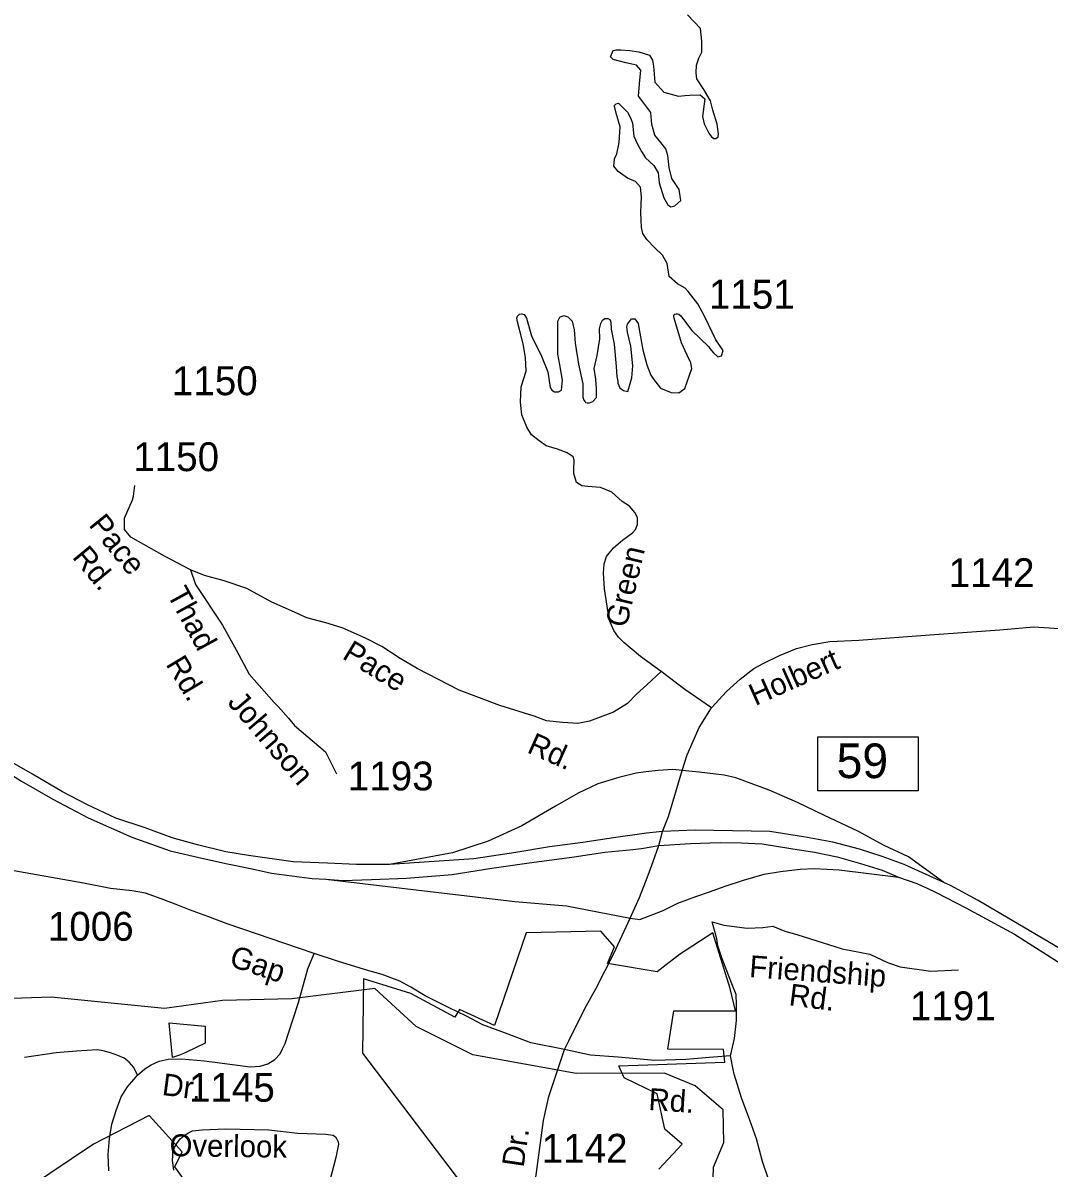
# Model space of a CAD drawing. Extents: x 990631 to 1056237, y 535999 to 585651.
# Drawn here: x 1003866 to 1008312, y 560648 to 565608 of the extents above; entities that cross this region are included whole.
import ezdxf

# ---------------------------------------------------------------- set-up
doc = ezdxf.new("R2010")
doc.units = 0
for name, color, linetype in [('Exist Boundary Political City Limit New', 7, 'Continuous'), ('Exist Hydrographic Creek Single Shore', 7, 'Continuous'), ('Exist Road Non-System Type 51', 7, 'Continuous'), ('Exist Road Non-System Type 51 Label', 7, 'Continuous'), ('Exist Road Primary Interstate Divided Center Attributed', 7, 'Continuous'), ('Exist Road Primary Interstate Interchange CELL', 7, 'Continuous'), ('Exist Road Primary Interstate Ramp 1 Lane Attributed', 7, 'Continuous'), ('Exist Road Secondary Type 51 Attributed', 7, 'Continuous'), ('Exist Road Secondary Type 51 Label', 7, 'Continuous'), ('Exist Road Secondary Type 51 Number Label', 7, 'Continuous')]:
    doc.layers.add(name, color=color, linetype=linetype)

msp = doc.modelspace()

# ---------------------------------------------------------------- linework, layer by layer
at = {"layer": 'Exist Boundary Political City Limit New'}
for points in [[(1006620.9, 560644.3), (1006721.9, 560751.9), (1006646.9, 560817.1), (1006614.4, 560970.3), (1006471, 561038.8), (1006448.2, 561090.9), (1006907.6, 561107.2), (1006901.1, 561162.7), (1006660.4, 561163.1), (1006686.1, 561328.9), (1006953.2, 561328.9), (1006930.4, 561426.8), (1006855.4, 561668), (1006710.5, 561573.4), (1006614.4, 561498.4), (1006399.3, 561534.3), (1006428.6, 561606.1), (1006370, 561674.5), (1006046.6, 561666.8), (1005908.6, 561266.6), (1005756.9, 561335.6), (1005736.8, 561302.4), (1005546.6, 561404.8), (1005341.9, 561468.2), (1005337, 561146.2), (1005770.9, 560575.6)], [(1004548.1, 561139.4), (1004513.9, 561126.7), (1004499.2, 561277.9), (1004655.2, 561263.2), (1004655.2, 561190.1), (1004575, 561150.7), (1004548.1, 561139.4)], [(1004584.4, 560570), (1004523.6, 560654.1), (1004556.1, 560719.3), (1004412.8, 560875.8), (1004171.6, 560751.9), (1003793.7, 560497.6)]]:
    msp.add_lwpolyline(points, dxfattribs=at)
at = {"layer": 'Exist Hydrographic Creek Single Shore'}
msp.add_lwpolyline([(1006853, 560510.9), (1006857.7, 560651.9), (1006903.1, 560759.4), (1006899.4, 560900.5), (1006777.9, 561004.8), (1006646.2, 561059.9), (1006262.6, 561057.8), (1005815.1, 561139), (1005569.1, 561262.2), (1005391.1, 561426.6), (1005030.9, 561381.3), (1004730.5, 561374.3), (1004479.2, 561339.9), (1003988.9, 561389.2), (1003521.4, 561372.3), (1003354.7, 561379), (1003019.1, 561313.6), (1002647, 561160.3), (1002270.9, 560882.3), (1001975.9, 560789.9), (1001592.3, 560535)], dxfattribs=at)
msp.add_lwpolyline([(1006853, 560510.9), (1006857.7, 560651.9), (1006903.1, 560759.4), (1006899.4, 560900.5), (1006777.9, 561004.8), (1006646.2, 561059.9), (1006262.6, 561057.8), (1005815.1, 561139), (1005569.1, 561262.2), (1005391.1, 561426.6), (1005030.9, 561381.3), (1004730.5, 561374.3), (1004479.2, 561339.9), (1003988.9, 561389.2), (1003521.4, 561372.3), (1003354.7, 561379), (1003019.1, 561313.6), (1002647, 561160.3), (1002270.9, 560882.3), (1001975.9, 560789.9), (1001592.3, 560535)], dxfattribs=at)
at = {"layer": 'Exist Road Non-System Type 51'}
for points in [[(1004362.8, 561051.2), (1004345.9, 561083.7), (1004326.5, 561106.5), (1004305.3, 561125.2), (1004277.5, 561136.1), (1004245.9, 561147.2), (1004214.1, 561156.2), (1004188.4, 561161.1), (1004098, 561154.2), (1004009.7, 561147.1), (1003873, 561127.7)], [(1004519.2, 560639.7), (1004514.6, 560681.8), (1004515.2, 560700), (1004515.8, 560719.8), (1004522.4, 560737.7), (1004533.1, 560755.3), (1004547.7, 560774.8), (1004568.3, 560792.2), (1004582.7, 560801.7), (1004600.8, 560809.1), (1004643.1, 560813.7), (1004745.3, 560818.4), (1004931.2, 560814), (1005056.8, 560799.9), (1005178.7, 560795.8), (1005210.6, 560790.8), (1005220.5, 560784.4), (1005226.1, 560774.3), (1005231.7, 560762), (1005233.5, 560751.9), (1005221.5, 560694.3), (1005161.9, 560468.3)]]:
    msp.add_lwpolyline(points, dxfattribs=at)
at = {"layer": 'Exist Road Primary Interstate Divided Center Attributed'}
for points in [[(1000673.1, 564337), (1000749.9, 564308.8), (1000920.2, 564238.4), (1001271.2, 564105.4), (1001580.4, 563979.1), (1001692.8, 563929.9), (1001800, 563877.3), (1001965.6, 563793), (1002244.2, 563575), (1002434.8, 563427.1), (1003174.4, 562824), (1003312.3, 562718.1), (1003716.8, 562414), (1003859.5, 562324.3), (1003995.5, 562246.4), (1004148.2, 562166), (1004338.4, 562081.6), (1004504.5, 562022.7), (1004641.5, 561991), (1004751.7, 561966.5), (1004859.1, 561944.7), (1004942.5, 561926.2), (1005119.3, 561903.4), (1005178.9, 561899.2)], [(1005454.2, 561963.1), (1005311.4, 561963.1), (1005185.6, 561969.2), (1005037.3, 561974.7), (1004842.8, 562001.9), (1004744.6, 562018.8), (1004622.5, 562048.1), (1004512.3, 562079.4), (1004395.3, 562121.6), (1004268.7, 562164.7), (1004145.5, 562222.3), (1004037, 562278.6), (1003907.1, 562354.3), (1003798.6, 562416.6)], [(1007855.8, 561886), (1007684.4, 561963.7), (1007589.3, 561998.5), (1007490.2, 562029.4), (1007375, 562060.2), (1007247.7, 562083), (1007101.9, 562106.6), (1006778.9, 562111.9), (1006637.6, 562106.4)], [(1006637.6, 562106.4), (1006567.4, 562099.4), (1006425.3, 562078.7), (1006292, 562058.3), (1006147.8, 562039.3), (1006001.6, 562015.5), (1005819.4, 561988.3), (1005454.2, 561963.1)], [(1006621.8, 562045.4), (1006758.8, 562053.8), (1006887, 562059), (1006979.5, 562057.7), (1007069.3, 562052.2), (1007192.8, 562032), (1007295.9, 562017.3), (1007393.6, 561996.7), (1007495.5, 561967.7), (1007589.3, 561938.2), (1007660.1, 561908.4)], [(1005178.9, 561899.2), (1005251.9, 561894), (1005376, 561898.5), (1005528.3, 561903.9), (1005725.5, 561920.2), (1005897.6, 561946.8), (1006049.9, 561968.5), (1006254.3, 561997.1), (1006386.6, 562016.2), (1006508.3, 562028), (1006545.4, 562032.2), (1006621.8, 562045.4)], [(1007660.1, 561908.4), (1007739.3, 561880.6), (1007758.1, 561872.6), (1007783.5, 561860.5), (1007822.4, 561841.8), (1007950.9, 561776.1), (1008162.6, 561662.2), (1008379.6, 561522.8)], [(1007660.1, 561908.4), (1007739.3, 561880.6), (1007758.1, 561872.6), (1007783.5, 561860.5), (1007822.4, 561841.8), (1007950.9, 561776.1), (1008162.6, 561662.2), (1008379.6, 561522.8)], [(1008509.5, 561509.4), (1008004.5, 561806.9), (1007885.3, 561872.6), (1007855.8, 561886)], [(1008509.5, 561509.4), (1008004.5, 561806.9), (1007885.3, 561872.6), (1007855.8, 561886)]]:
    msp.add_lwpolyline(points, dxfattribs=at)
at = {"layer": 'Exist Road Primary Interstate Interchange CELL'}
msp.add_lwpolyline([(1007309.9, 562515.9), (1007744.8, 562515.9), (1007744.8, 562282.6), (1007309.9, 562282.6)], close=True, dxfattribs=at)
at = {"layer": 'Exist Road Primary Interstate Ramp 1 Lane Attributed'}
for points in [[(1006722.5, 562370.6), (1006682.4, 562374.8), (1006618.3, 562370.9), (1006564.4, 562364.9), (1006523.3, 562358.4), (1006447.2, 562340.4), (1006356.5, 562312.8), (1006271.3, 562272), (1006173.1, 562215.9), (1006027.9, 562130.3), (1005881.9, 562064.5), (1005726.9, 562014.1), (1005454.2, 561963.1)], [(1007855.8, 561886), (1007702.2, 561996.5), (1007597, 562045.4), (1007482.8, 562108), (1007338.6, 562176), (1007222.3, 562232.4), (1007099.1, 562285), (1006955, 562338.2), (1006904.1, 562350), (1006796.2, 562363.7), (1006764.9, 562365.7), (1006722.5, 562370.6)], [(1006496.7, 561731.1), (1006538.6, 561725.1), (1006595.5, 561747.2), (1006640, 561763.7), (1006703.1, 561795.6), (1006782.1, 561825), (1006840.7, 561845), (1006908.2, 561869.4), (1006988.3, 561895.4), (1007078, 561921), (1007148.2, 561933.3), (1007233.4, 561943.3), (1007295.5, 561945.3), (1007402.4, 561940.3), (1007660.1, 561908.4)], [(1005178.9, 561899.2), (1005996.6, 561802.6), (1006221.8, 561784.5), (1006496.7, 561731.1)]]:
    msp.add_lwpolyline(points, dxfattribs=at)
at = {"layer": 'Exist Road Secondary Type 51 Attributed'}
for points in [[(1006484.7, 565221.8), (1006499.2, 565194.8), (1006506.9, 565174.5), (1006512.7, 565118.5), (1006527.2, 565085.7), (1006545.5, 565051), (1006562.8, 565024), (1006599.5, 564990.2), (1006618.8, 564959.3), (1006622.6, 564915.9), (1006642.9, 564851), (1006660.2, 564820.4), (1006673.7, 564811.7), (1006691.1, 564816.5), (1006716.2, 564839.7), (1006709.4, 564887), (1006677.6, 564934.2), (1006666, 564981.5), (1006660.2, 565033.6), (1006651.6, 565063.5), (1006630.3, 565090.6), (1006603.3, 565122.4), (1006590.8, 565167.7), (1006586, 565219.8), (1006556.5, 565260.1), (1006532.9, 565291.3), (1006537.4, 565344.9), (1006542.6, 565404.1), (1006524.3, 565425.4), (1006478.4, 565434.9), (1006424, 565449.5), (1006411.4, 565462), (1006419.7, 565480.9), (1006422, 565486.9), (1006426.1, 565488.6), (1006436.1, 565492.4), (1006456.1, 565491.6), (1006496.1, 565488.4), (1006534.9, 565483.3), (1006580.2, 565468.8), (1006593.7, 565447.6), (1006597.6, 565420.5), (1006604.3, 565352), (1006642.9, 565308.6), (1006706.5, 565291.3), (1006734.5, 565294.1), (1006755.9, 565295.5), (1006800.1, 565296.1), (1006820.3, 565279.7), (1006810.8, 565203.5), (1006817.8, 565171.4), (1006838.4, 565130.5), (1006849.9, 565114.3), (1006859.7, 565107.9), (1006867.7, 565107.7), (1006877.9, 565115.3), (1006880.3, 565127.3), (1006873.8, 565169.4), (1006855.8, 565230), (1006845, 565270.5), (1006816.6, 565319.4), (1006786.3, 565366.5), (1006782.7, 565392.6), (1006783.7, 565425.4), (1006794.3, 565455.3), (1006807.8, 565481.3), (1006807.8, 565529.6), (1006801, 565583.6), (1006745.1, 565643.4)], [(1006364.2, 564283.9), (1006370, 564307.1), (1006376.7, 564320.6), (1006387.3, 564328.3), (1006400.8, 564328.3), (1006410.5, 564322.5), (1006413.4, 564312.8), (1006414.3, 564282), (1006427.8, 564217.3), (1006436.5, 564120.8), (1006439.4, 564077.4), (1006443.3, 564057.1), (1006443.3, 564047.5), (1006451.9, 564028.2), (1006468.3, 564015.7), (1006486.7, 564011.8), (1006504, 564070.7), (1006507.9, 564122.8), (1006499.2, 564208.6), (1006484.7, 564269.4), (1006482.8, 564292.6), (1006485.7, 564304.2), (1006502.1, 564327.3), (1006517.5, 564326.4), (1006532, 564306.1), (1006538.7, 564264.6), (1006551.3, 564192.2), (1006569.6, 564127.6), (1006587.2, 564082.2), (1006597.6, 564065.8), (1006628.4, 564026.3), (1006674.7, 564007.9), (1006708.5, 564006), (1006733.5, 564024.3), (1006764.4, 564112.1), (1006759.6, 564136.3), (1006744.1, 564170), (1006720, 564223.1), (1006694.7, 564304.7), (1006687.6, 564329.1), (1006685.8, 564337.1), (1006686.1, 564343.1), (1006690.2, 564347.1), (1006696.2, 564348.7), (1006702.2, 564348.6), (1006708.2, 564346.5), (1006716, 564340.1), (1006744.7, 564301.1), (1006764, 564276.5), (1006837.6, 564206), (1006842.5, 564198), (1006857.9, 564178.7), (1006876.2, 564162.3), (1006892.6, 564166.2), (1006900.4, 564189.3), (1006868.6, 564235), (1006819.8, 564334.6), (1006789.7, 564391.7), (1006748, 564445), (1006735.5, 564459.5), (1006701.7, 564478.8), (1006665.6, 564510), (1006657.3, 564565.6), (1006637.1, 564602.3), (1006602.4, 564635.1), (1006569.6, 564670.8), (1006552.2, 564695.9), (1006545.5, 564722.9), (1006544.5, 564753.8), (1006543.6, 564787.6), (1006544.5, 564821.3), (1006545.5, 564855.1), (1006541.6, 564896.6), (1006519.4, 564921.7), (1006485.7, 564936.2), (1006445.2, 564965.1), (1006425.9, 564988.3), (1006428.8, 565019.2), (1006439.4, 565041.3), (1006449.1, 565090.6), (1006452.9, 565158.1), (1006435.6, 565217.9), (1006429.8, 565242), (1006427.8, 565248.8), (1006436.5, 565257.5), (1006447.1, 565260.4), (1006452.9, 565253.6), (1006484.7, 565221.8)], [(1006630.7, 562799.9), (1006541.6, 562863.6), (1006497.3, 562901.2), (1006469.3, 562925.3), (1006446.2, 562947.5), (1006425.9, 562976.5), (1006407.6, 563019.9), (1006401.8, 563053.7), (1006394.1, 563100.9), (1006385.4, 563156.9), (1006381.6, 563225.4), (1006384.4, 563265), (1006395, 563298), (1006424.3, 563335.3), (1006463.4, 563367.9), (1006506.5, 563400.4), (1006519.4, 563414.5), (1006528.1, 563435.8), (1006529.1, 563465.7), (1006517.5, 563487.9), (1006493.4, 563515.8), (1006463, 563536), (1006418.2, 563575.7), (1006368, 563595.9), (1006313.1, 563600.8), (1006287, 563602.7), (1006264.9, 563617.2), (1006252.3, 563656.7), (1006252.3, 563675), (1006254.3, 563714.6), (1006250.4, 563729.1), (1006224.4, 563746.5), (1006181.9, 563761.9), (1006132.8, 563777.3), (1006102.9, 563798.6), (1006069.1, 563824.6), (1006048.9, 563857.4), (1006027.6, 563911.4), (1006021.9, 563965.5), (1006024.8, 564032.1), (1006046.9, 564099.6), (1006043.1, 564158.5), (1006033.4, 564218.3), (1006018, 564280), (1006008.4, 564313.8), (1006005.5, 564329.2), (1006009.3, 564338.9), (1006018, 564346.6), (1006027.6, 564347.6), (1006037.3, 564345.7), (1006047.9, 564330.2), (1006070.1, 564253), (1006113.5, 564165.2), (1006140.5, 564097.7), (1006150.1, 564029.2), (1006157.8, 564017.6), (1006168.6, 564010.3), (1006185.8, 564009.9), (1006199.3, 564017.6), (1006204.1, 564061), (1006191.6, 564127.6), (1006182.9, 564172.9), (1006182.9, 564240.5), (1006183.9, 564316.7), (1006191.6, 564334.1), (1006208.9, 564341.8), (1006227.3, 564336), (1006245.6, 564316.7), (1006254.3, 564279.1), (1006259.1, 564221.2), (1006273.5, 564130.5), (1006291.9, 564045.6), (1006291.9, 563987.7), (1006296.7, 563974.2), (1006302.5, 563967.4), (1006303.1, 563963.7), (1006311.1, 563963.4), (1006320.8, 563962.6), (1006335.3, 563968.4), (1006350.7, 563985.7), (1006350.7, 564023.4), (1006348.8, 564065.8), (1006341, 564112.1), (1006353.6, 564168.1), (1006365.2, 564240.5), (1006364.2, 564283.9)], [(1004591.5, 563239.6), (1004479.3, 563298.6), (1004334.2, 563380.6), (1004306.1, 563414.7), (1004306.1, 563462.8), (1004340.8, 563542), (1004345.3, 563557.9), (1004350.2, 563605.1)], [(1006630.7, 562799.9), (1006568.6, 562742), (1006524.3, 562700.5), (1006485.1, 562661.1), (1006425.3, 562623), (1006320.6, 562583.5), (1006270.2, 562574), (1006205.6, 562578.8), (1006134.9, 562585.6), (1006080.5, 562606), (1005932.3, 562652.3), (1005755.7, 562717.9), (1005573.5, 562812.4), (1005500.2, 562854.9), (1005421.1, 562908), (1005350.7, 562943.7), (1005249.4, 562989), (1005179.1, 563010.2), (1005096.1, 563031.5), (1005029.6, 563062.3), (1004944.7, 563100), (1004835.8, 563158.8), (1004737.4, 563192.6), (1004652.5, 563214.8), (1004591.5, 563239.6)], [(1004591.5, 563239.6), (1004613.8, 563175.7), (1004730, 562999.3), (1004790.2, 562892.7), (1004846.9, 562787.1), (1004954.9, 562664.6), (1004972.4, 562648), (1005016.8, 562596.5), (1005043.3, 562566), (1005176.3, 562451.8), (1005224, 562356.5)], [(1006849.6, 562642.1), (1006914.9, 562712.8), (1006973.4, 562765.9), (1007033.3, 562812.1), (1007072.7, 562833.9), (1007144.2, 562868.1), (1007218.2, 562899.2), (1007284.9, 562915.5), (1007362, 562928.5), (1007487.4, 562934.4), (1007795.6, 562957.9), (1008098.9, 562980.2), (1008246, 562992.2), (1008467.5, 562978.8)], [(1006849.6, 562642.1), (1006734, 562721), (1006630.7, 562799.9)], [(1006722.5, 562370.6), (1006744, 562438.5), (1006796, 562556.9), (1006849.6, 562642.1)], [(1006637.6, 562106.4), (1006662.6, 562171.9), (1006722.5, 562370.6)], [(1006621.8, 562045.4), (1006637.6, 562106.4)], [(1005128.4, 561577.3), (1004750.7, 561706.3), (1004666.6, 561737.6), (1004588.3, 561767), (1004537.4, 561786.6), (1004465, 561814), (1004396.5, 561839.5), (1004339.8, 561849.3), (1004245.9, 561859), (1004128.4, 561882.5), (1003811.2, 561938.6), (1003681.6, 561967.7), (1003549.2, 561996.1), (1003439.7, 562027.4), (1003402.4, 562030.4), (1003370.9, 562028)], [(1006496.7, 561731.1), (1006537.5, 561820.9), (1006575.6, 561917.5), (1006597.3, 561976), (1006621.8, 562045.4)], [(1006212.4, 561162.4), (1006231.5, 561199.1), (1006268.9, 561276), (1006308.3, 561352.2), (1006347.8, 561424.3), (1006388.6, 561504.6), (1006426.6, 561578), (1006496.7, 561731.1)], [(1006932.3, 561134.6), (1006948.5, 561210.4), (1006957, 561287), (1006958.3, 561357.6), (1006955.8, 561400.2), (1006937.6, 561446.4), (1006893.4, 561559.1), (1006877, 561611.6), (1006872.1, 561641.9), (1006851.7, 561714.8), (1006903.4, 561701.2), (1007004, 561687.6), (1007072, 561690.3), (1007115.5, 561695.7), (1007167.2, 561674), (1007218.9, 561660.3), (1007414.8, 561597.8), (1007535.8, 561574.6), (1007612, 561539.3), (1007666.4, 561520.1), (1007799.7, 561501.2), (1007919.4, 561506.6)], [(1004238.9, 560637), (1004235.3, 560707.2), (1004241.7, 560777.1), (1004251.5, 560838.8), (1004269.5, 560898.2), (1004291.5, 560957.6), (1004319, 561000.7), (1004346, 561031.7), (1004362.8, 561051.2), (1004393.8, 561078.2), (1004422.3, 561095.2), (1004456.9, 561112.1), (1004495.1, 561120.9), (1004553.3, 561121), (1004653, 561113.6), (1004774.7, 561097.5), (1004850.3, 561087), (1004894.4, 561089.5), (1004926.8, 561100.4), (1004957.4, 561119.4), (1004980.3, 561142.8), (1004990.9, 561164.4), (1005001.8, 561187.9), (1005017.3, 561233.4), (1005059.8, 561366.2), (1005100.5, 561510.9), (1005128.4, 561577.3)], [(1006212.4, 561162.4), (1006066.9, 561190.9), (1005968.3, 561228.3), (1005858.1, 561269.2), (1005784.7, 561307.3), (1005712.6, 561342.6), (1005608.6, 561395), (1005547.3, 561431.8), (1005499.7, 561457.6), (1005422.2, 561486.2), (1005365.1, 561502.5), (1005229.1, 561544.7), (1005128.4, 561577.3)], [(1005764.2, 560038.2), (1005903.7, 560140.5), (1005951.6, 560185.1), (1005968.4, 560206.6), (1005998.9, 560249.4), (1006037, 560344.6), (1006066.9, 560448), (1006121.3, 560854.8), (1006144.4, 560958.3), (1006175.7, 561053.5), (1006212.4, 561162.4)], [(1006932.3, 561134.6), (1006857.3, 561128.9), (1006738.2, 561119.1), (1006603.2, 561114.3), (1006445, 561128.3), (1006325.3, 561137.9), (1006212.4, 561162.4)], [(1007097.4, 560595.7), (1007070.1, 560676.6), (1007044.6, 560774.8), (1007015.4, 560856.3), (1006978.9, 560952.4), (1006947.3, 561055.8), (1006942.5, 561075.3), (1006932.3, 561134.6)]]:
    msp.add_lwpolyline(points, dxfattribs=at)

# ---------------------------------------------------------------- texts
at = {"layer": 'Exist Road Non-System Type 51 Label'}
msp.add_text('Overlook', height=95, rotation=359.256, dxfattribs=at).set_placement((1004501.1, 560700.2))
msp.add_text('Overlook', height=95, rotation=359.256, dxfattribs=at).set_placement((1004501.1, 560700.2))
at = {"layer": 'Exist Road Primary Interstate Interchange CELL'}
msp.add_text('59', height=150, dxfattribs=at).set_placement((1007391.3, 562337.5))
at = {"layer": 'Exist Road Secondary Type 51 Label'}
for s, rotation, p in [('Pace', 309.0472, (1004147.9, 563432.8)), ('Pace', 309.0472, (1004147.9, 563432.8)), ('Rd.', 309.5206, (1004076.4, 563293.8)), ('Rd.', 309.5206, (1004076.4, 563293.8)), ('Green', 76.7142, (1006480.6, 562985.3)), ('Green', 76.7142, (1006480.6, 562985.3)), ('Thad', 298.7564, (1004487.8, 563134.2)), ('Thad', 298.7564, (1004487.8, 563134.2)), ('Pace', 328.5938, (1005244.9, 562858)), ('Pace', 328.5938, (1005244.9, 562858)), ('Rd.', 301.1033, (1004482.7, 562831)), ('Rd.', 301.1033, (1004482.7, 562831)), ('Holbert', 24.1102, (1007038.9, 562648.9)), ('Holbert', 24.1102, (1007038.9, 562648.9)), ('Johnson', 310.5756, (1004748.7, 562663.2)), ('Johnson', 310.5756, (1004748.7, 562663.2)), ('Rd.', 336.0451, (1006045.5, 562450.3)), ('Rd.', 336.0451, (1006045.5, 562450.3)), ('Gap', 341.5111, (1004754.9, 561525.6)), ('Gap', 341.5111, (1004754.9, 561525.6)), ('Friendship', 355.847, (1007010.8, 561475.7)), ('Friendship', 355.847, (1007010.8, 561475.7)), ('Rd.', 352.7372, (1007181.5, 561353.8)), ('Rd.', 352.7372, (1007181.5, 561353.8)), ('Dr.', 352.4829, (1004465.5, 560965.6)), ('Dr.', 352.4829, (1004465.5, 560965.6)), ('Rd.', 356.2111, (1006574.3, 560900.4)), ('Rd.', 356.2111, (1006574.3, 560900.4)), ('Dr.', 81.6109, (1006035, 560648.7)), ('Dr.', 81.6109, (1006035, 560648.7))]:
    msp.add_text(s, height=95, rotation=rotation, dxfattribs=at).set_placement(p)
at = {"layer": 'Exist Road Secondary Type 51 Number Label'}
for s, p in [('1151', (1006838.1, 564370.8)), ('1150', (1004511.4, 563995.9)), ('1150', (1004344.1, 563667)), ('1142', (1007877, 563164.7)), ('1193', (1005273.5, 562284.2)), ('1006', (1003974, 561633.2)), ('1191', (1007709, 561288.7)), ('1145', (1004585.5, 560935.8)), ('1142', (1006113.7, 560671.7))]:
    msp.add_text(s, height=125, dxfattribs=at).set_placement(p)

doc.saveas('drawing.dxf')
